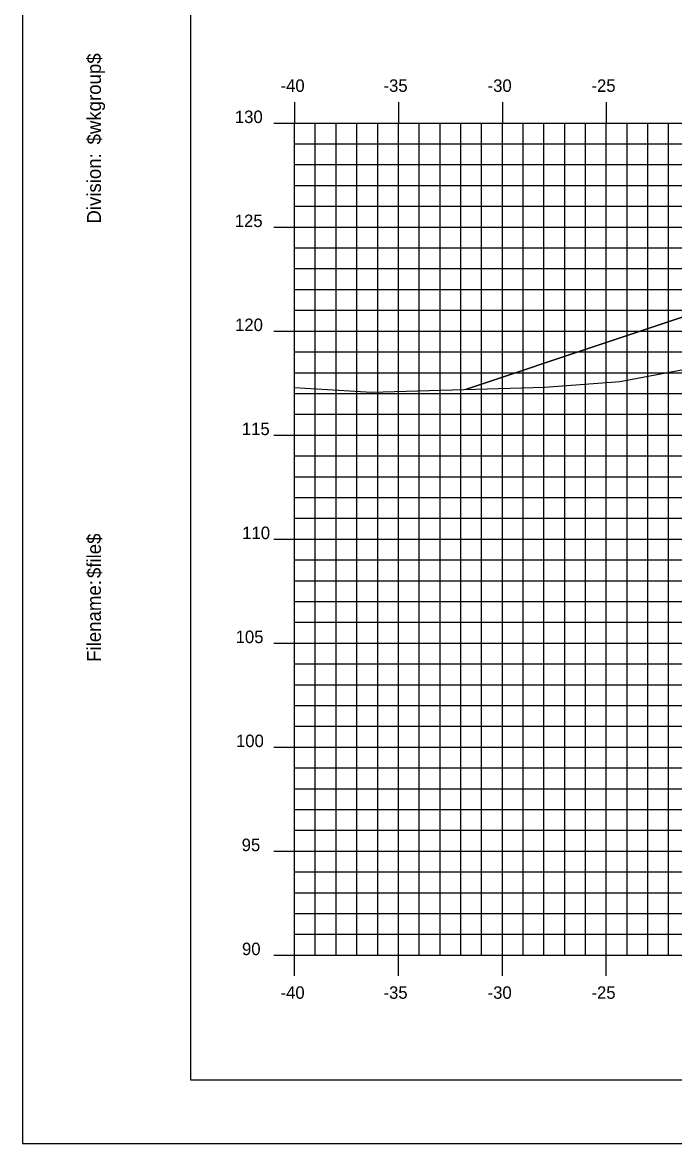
# Model space of a CAD drawing. Extents: x 850598 to 870284, y 366541 to 366651.
# Drawn here: x 862794.4 to 862825.8, y 366541.2 to 366595.1 of the extents above; entities that cross this region are included whole.
import ezdxf

# ---------------------------------------------------------------- set-up
doc = ezdxf.new("R2010")
doc.units = 0
for name, color, linetype in [('BORDER', 7, 'Continuous'), ('D_Roadway_Centerline', 7, 'Continuous'), ('D_Roadway_SlopeLines', 7, 'Continuous'), ('H_V ANNOTATION', 7, 'Continuous'), ('MAJOR', 7, 'Continuous'), ('MINOR', 7, 'Continuous'), ('PLOT BOUNDARY', 7, 'Continuous'), ('S_Roadway_Centerline', 7, 'Continuous')]:
    doc.layers.add(name, color=color, linetype=linetype)

msp = doc.modelspace()

# ---------------------------------------------------------------- linework, layer by layer
at = {"layer": 'BORDER'}
for p, q in [((862802.507, 366649.225), (862802.507, 366544.225)), ((862802.507, 366544.225), (862962.507, 366544.225))]:
    msp.add_line(p, q, dxfattribs=at)
at = {"layer": 'D_Roadway_Centerline'}
msp.add_lwpolyline([(862815.738, 366577.42), (862822.507, 366579.676), (862826.309, 366580.944), (862832.507, 366583.009), (862836.507, 366583.249), (862847.507, 366583.579), (862858.507, 366583.843), (862862.507, 366583.619), (862864.507, 366583.507), (862870.586, 366581.481), (862915.764, 366568.225), (862926.351, 366565.119), (862936.213, 366562.225), (862940.213, 366562.225)], dxfattribs=at)
at = {"layer": 'D_Roadway_SlopeLines'}
for points in [[(862836.507, 366583.249), (862832.507, 366583.009), (862822.507, 366579.676)], [(862822.507, 366579.676), (862815.738, 366577.42)]]:
    msp.add_lwpolyline(points, dxfattribs=at)
at = {"layer": 'MAJOR'}
for p, q in [((862807.507, 366591.227), (862807.507, 366590.225)), ((862807.507, 366591.227), (862807.507, 366590.225)), ((862812.507, 366591.227), (862812.507, 366590.225)), ((862812.507, 366591.227), (862812.507, 366590.225)), ((862817.507, 366591.227), (862817.507, 366590.225)), ((862817.507, 366591.227), (862817.507, 366590.225)), ((862822.507, 366591.227), (862822.507, 366590.225)), ((862822.507, 366591.227), (862822.507, 366590.225)), ((862806.505, 366590.225), (862807.507, 366590.225)), ((862806.505, 366590.225), (862807.507, 366590.225)), ((862807.507, 366590.225), (862947.507, 366590.225)), ((862807.507, 366550.225), (862807.507, 366590.225)), ((862807.507, 366550.225), (862807.507, 366590.225)), ((862807.507, 366590.225), (862947.507, 366590.225)), ((862807.507, 366590.225), (862947.507, 366590.225)), ((862807.507, 366550.225), (862807.507, 366590.225)), ((862807.507, 366550.225), (862807.507, 366590.225)), ((862807.507, 366590.225), (862947.507, 366590.225)), ((862812.507, 366550.225), (862812.507, 366590.225)), ((862812.507, 366550.225), (862812.507, 366590.225)), ((862817.507, 366550.225), (862817.507, 366590.225)), ((862817.507, 366550.225), (862817.507, 366590.225)), ((862822.507, 366550.225), (862822.507, 366590.225)), ((862822.507, 366550.225), (862822.507, 366590.225)), ((862806.505, 366585.225), (862807.507, 366585.225)), ((862806.505, 366585.225), (862807.507, 366585.225)), ((862807.507, 366585.225), (862947.507, 366585.225)), ((862807.507, 366585.225), (862947.507, 366585.225)), ((862806.505, 366580.225), (862807.507, 366580.225)), ((862806.505, 366580.225), (862807.507, 366580.225)), ((862807.507, 366580.225), (862947.507, 366580.225)), ((862807.507, 366580.225), (862947.507, 366580.225)), ((862806.505, 366575.225), (862807.507, 366575.225)), ((862806.505, 366575.225), (862807.507, 366575.225)), ((862807.507, 366575.225), (862947.507, 366575.225)), ((862807.507, 366575.225), (862947.507, 366575.225)), ((862806.505, 366570.225), (862807.507, 366570.225)), ((862806.505, 366570.225), (862807.507, 366570.225)), ((862807.507, 366570.225), (862947.507, 366570.225)), ((862807.507, 366570.225), (862947.507, 366570.225)), ((862806.505, 366565.225), (862807.507, 366565.225)), ((862806.505, 366565.225), (862807.507, 366565.225)), ((862807.507, 366565.225), (862947.507, 366565.225)), ((862807.507, 366565.225), (862947.507, 366565.225)), ((862806.505, 366560.225), (862807.507, 366560.225)), ((862806.505, 366560.225), (862807.507, 366560.225)), ((862807.507, 366560.225), (862947.507, 366560.225)), ((862807.507, 366560.225), (862947.507, 366560.225)), ((862806.505, 366555.225), (862807.507, 366555.225)), ((862806.505, 366555.225), (862807.507, 366555.225)), ((862807.507, 366555.225), (862947.507, 366555.225)), ((862807.507, 366555.225), (862947.507, 366555.225)), ((862806.505, 366550.225), (862807.507, 366550.225)), ((862806.505, 366550.225), (862807.507, 366550.225)), ((862807.507, 366550.225), (862947.507, 366550.225)), ((862807.507, 366550.225), (862947.507, 366550.225)), ((862807.507, 366549.223), (862807.507, 366550.225)), ((862807.507, 366550.225), (862947.507, 366550.225)), ((862807.507, 366550.225), (862947.507, 366550.225)), ((862807.507, 366549.223), (862807.507, 366550.225)), ((862812.507, 366549.223), (862812.507, 366550.225)), ((862812.507, 366549.223), (862812.507, 366550.225)), ((862817.507, 366549.223), (862817.507, 366550.225)), ((862817.507, 366549.223), (862817.507, 366550.225)), ((862822.507, 366549.223), (862822.507, 366550.225)), ((862822.507, 366549.223), (862822.507, 366550.225))]:
    msp.add_line(p, q, dxfattribs=at)
at = {"layer": 'MINOR'}
for p, q in [((862808.507, 366550.225), (862808.507, 366590.225)), ((862808.507, 366550.225), (862808.507, 366590.225)), ((862809.507, 366550.225), (862809.507, 366590.225)), ((862809.507, 366550.225), (862809.507, 366590.225)), ((862810.507, 366550.225), (862810.507, 366590.225)), ((862810.507, 366550.225), (862810.507, 366590.225)), ((862811.507, 366550.225), (862811.507, 366590.225)), ((862811.507, 366550.225), (862811.507, 366590.225)), ((862813.507, 366550.225), (862813.507, 366590.225)), ((862813.507, 366550.225), (862813.507, 366590.225)), ((862814.507, 366550.225), (862814.507, 366590.225)), ((862814.507, 366550.225), (862814.507, 366590.225)), ((862815.507, 366550.225), (862815.507, 366590.225)), ((862815.507, 366550.225), (862815.507, 366590.225)), ((862816.507, 366550.225), (862816.507, 366590.225)), ((862816.507, 366550.225), (862816.507, 366590.225)), ((862818.507, 366550.225), (862818.507, 366590.225)), ((862818.507, 366550.225), (862818.507, 366590.225)), ((862819.507, 366550.225), (862819.507, 366590.225)), ((862819.507, 366550.225), (862819.507, 366590.225)), ((862820.507, 366550.225), (862820.507, 366590.225)), ((862820.507, 366550.225), (862820.507, 366590.225)), ((862821.507, 366550.225), (862821.507, 366590.225)), ((862821.507, 366550.225), (862821.507, 366590.225)), ((862823.507, 366550.225), (862823.507, 366590.225)), ((862823.507, 366550.225), (862823.507, 366590.225)), ((862824.507, 366550.225), (862824.507, 366590.225)), ((862824.507, 366550.225), (862824.507, 366590.225)), ((862825.507, 366550.225), (862825.507, 366590.225)), ((862825.507, 366550.225), (862825.507, 366590.225)), ((862807.507, 366589.225), (862947.507, 366589.225)), ((862807.507, 366589.225), (862808.509, 366589.225)), ((862807.507, 366589.225), (862947.507, 366589.225)), ((862807.507, 366589.225), (862808.509, 366589.225)), ((862807.507, 366588.225), (862947.507, 366588.225)), ((862807.507, 366588.225), (862808.509, 366588.225)), ((862807.507, 366588.225), (862947.507, 366588.225)), ((862807.507, 366588.225), (862808.509, 366588.225)), ((862807.507, 366587.225), (862947.507, 366587.225)), ((862807.507, 366587.225), (862808.509, 366587.225)), ((862807.507, 366587.225), (862947.507, 366587.225)), ((862807.507, 366587.225), (862808.509, 366587.225)), ((862807.507, 366586.225), (862947.507, 366586.225)), ((862807.507, 366586.225), (862808.509, 366586.225)), ((862807.507, 366586.225), (862947.507, 366586.225)), ((862807.507, 366586.225), (862808.509, 366586.225)), ((862807.507, 366584.225), (862947.507, 366584.225)), ((862807.507, 366584.225), (862808.509, 366584.225)), ((862807.507, 366584.225), (862947.507, 366584.225)), ((862807.507, 366584.225), (862808.509, 366584.225)), ((862807.507, 366583.225), (862947.507, 366583.225)), ((862807.507, 366583.225), (862808.509, 366583.225)), ((862807.507, 366583.225), (862947.507, 366583.225)), ((862807.507, 366583.225), (862808.509, 366583.225)), ((862807.507, 366582.225), (862947.507, 366582.225)), ((862807.507, 366582.225), (862808.509, 366582.225)), ((862807.507, 366582.225), (862947.507, 366582.225)), ((862807.507, 366582.225), (862808.509, 366582.225)), ((862807.507, 366581.225), (862947.507, 366581.225)), ((862807.507, 366581.225), (862808.509, 366581.225)), ((862807.507, 366581.225), (862947.507, 366581.225)), ((862807.507, 366581.225), (862808.509, 366581.225)), ((862807.507, 366579.225), (862947.507, 366579.225)), ((862807.507, 366579.225), (862808.509, 366579.225)), ((862807.507, 366579.225), (862947.507, 366579.225)), ((862807.507, 366579.225), (862808.509, 366579.225)), ((862807.507, 366578.225), (862947.507, 366578.225)), ((862807.507, 366578.225), (862808.509, 366578.225)), ((862807.507, 366578.225), (862947.507, 366578.225)), ((862807.507, 366578.225), (862808.509, 366578.225)), ((862807.507, 366577.225), (862947.507, 366577.225)), ((862807.507, 366577.225), (862808.509, 366577.225)), ((862807.507, 366577.225), (862947.507, 366577.225)), ((862807.507, 366577.225), (862808.509, 366577.225)), ((862807.507, 366576.225), (862947.507, 366576.225)), ((862807.507, 366576.225), (862808.509, 366576.225)), ((862807.507, 366576.225), (862947.507, 366576.225)), ((862807.507, 366576.225), (862808.509, 366576.225)), ((862807.507, 366574.225), (862947.507, 366574.225)), ((862807.507, 366574.225), (862808.509, 366574.225)), ((862807.507, 366574.225), (862947.507, 366574.225)), ((862807.507, 366574.225), (862808.509, 366574.225)), ((862807.507, 366573.225), (862947.507, 366573.225)), ((862807.507, 366573.225), (862808.509, 366573.225)), ((862807.507, 366573.225), (862947.507, 366573.225)), ((862807.507, 366573.225), (862808.509, 366573.225)), ((862807.507, 366572.225), (862947.507, 366572.225)), ((862807.507, 366572.225), (862808.509, 366572.225)), ((862807.507, 366572.225), (862947.507, 366572.225)), ((862807.507, 366572.225), (862808.509, 366572.225)), ((862807.507, 366571.225), (862947.507, 366571.225)), ((862807.507, 366571.225), (862808.509, 366571.225)), ((862807.507, 366571.225), (862947.507, 366571.225)), ((862807.507, 366571.225), (862808.509, 366571.225)), ((862807.507, 366569.225), (862947.507, 366569.225)), ((862807.507, 366569.225), (862808.509, 366569.225)), ((862807.507, 366569.225), (862947.507, 366569.225)), ((862807.507, 366569.225), (862808.509, 366569.225)), ((862807.507, 366568.225), (862947.507, 366568.225)), ((862807.507, 366568.225), (862808.509, 366568.225)), ((862807.507, 366568.225), (862947.507, 366568.225)), ((862807.507, 366568.225), (862808.509, 366568.225)), ((862807.507, 366567.225), (862947.507, 366567.225)), ((862807.507, 366567.225), (862808.509, 366567.225)), ((862807.507, 366567.225), (862947.507, 366567.225)), ((862807.507, 366567.225), (862808.509, 366567.225)), ((862807.507, 366566.225), (862947.507, 366566.225)), ((862807.507, 366566.225), (862808.509, 366566.225)), ((862807.507, 366566.225), (862947.507, 366566.225)), ((862807.507, 366566.225), (862808.509, 366566.225)), ((862807.507, 366564.225), (862947.507, 366564.225)), ((862807.507, 366564.225), (862808.509, 366564.225)), ((862807.507, 366564.225), (862947.507, 366564.225)), ((862807.507, 366564.225), (862808.509, 366564.225)), ((862807.507, 366563.225), (862947.507, 366563.225)), ((862807.507, 366563.225), (862808.509, 366563.225)), ((862807.507, 366563.225), (862947.507, 366563.225)), ((862807.507, 366563.225), (862808.509, 366563.225)), ((862807.507, 366562.225), (862947.507, 366562.225)), ((862807.507, 366562.225), (862808.509, 366562.225)), ((862807.507, 366562.225), (862947.507, 366562.225)), ((862807.507, 366562.225), (862808.509, 366562.225)), ((862807.507, 366561.225), (862947.507, 366561.225)), ((862807.507, 366561.225), (862808.509, 366561.225)), ((862807.507, 366561.225), (862947.507, 366561.225)), ((862807.507, 366561.225), (862808.509, 366561.225)), ((862807.507, 366559.225), (862947.507, 366559.225)), ((862807.507, 366559.225), (862808.509, 366559.225)), ((862807.507, 366559.225), (862947.507, 366559.225)), ((862807.507, 366559.225), (862808.509, 366559.225)), ((862807.507, 366558.225), (862947.507, 366558.225)), ((862807.507, 366558.225), (862808.509, 366558.225)), ((862807.507, 366558.225), (862947.507, 366558.225)), ((862807.507, 366558.225), (862808.509, 366558.225)), ((862807.507, 366557.225), (862947.507, 366557.225)), ((862807.507, 366557.225), (862808.509, 366557.225)), ((862807.507, 366557.225), (862947.507, 366557.225)), ((862807.507, 366557.225), (862808.509, 366557.225)), ((862807.507, 366556.225), (862947.507, 366556.225)), ((862807.507, 366556.225), (862808.509, 366556.225)), ((862807.507, 366556.225), (862947.507, 366556.225)), ((862807.507, 366556.225), (862808.509, 366556.225)), ((862807.507, 366554.225), (862947.507, 366554.225)), ((862807.507, 366554.225), (862808.509, 366554.225)), ((862807.507, 366554.225), (862947.507, 366554.225)), ((862807.507, 366554.225), (862808.509, 366554.225)), ((862807.507, 366553.225), (862947.507, 366553.225)), ((862807.507, 366553.225), (862808.509, 366553.225)), ((862807.507, 366553.225), (862947.507, 366553.225)), ((862807.507, 366553.225), (862808.509, 366553.225)), ((862807.507, 366552.225), (862947.507, 366552.225)), ((862807.507, 366552.225), (862808.509, 366552.225)), ((862807.507, 366552.225), (862947.507, 366552.225)), ((862807.507, 366552.225), (862808.509, 366552.225)), ((862807.507, 366551.225), (862947.507, 366551.225)), ((862807.507, 366551.225), (862808.509, 366551.225)), ((862807.507, 366551.225), (862947.507, 366551.225)), ((862807.507, 366551.225), (862808.509, 366551.225))]:
    msp.add_line(p, q, dxfattribs=at)
at = {"layer": 'PLOT BOUNDARY'}
msp.add_lwpolyline([(862794.414, 366541.166), (862964.414, 366541.166), (862964.414, 366651.166), (862794.414, 366651.166)], close=True, dxfattribs=at)
at = {"layer": 'S_Roadway_Centerline'}
msp.add_lwpolyline([(862807.507, 366577.516), (862811.216, 366577.293), (862819.553, 366577.528), (862823.157, 366577.794), (862828.185, 366578.745), (862836.246, 366579.679), (862840.557, 366580.23), (862847.492, 366581.168), (862848.467, 366581.01), (862857.269, 366581.785), (862863.601, 366579.923), (862864.011, 366579.816), (862864.167, 366579.791), (862867.42, 366579.064), (862870.176, 366579.753), (862872.563, 366580.382)], dxfattribs=at)

# ---------------------------------------------------------------- texts
at = {"layer": 'BORDER'}
for s, p in [('$wkgroup$', (862798.192, 366589.195)), ('Division:', (862798.192, 366585.391)), ('$file$', (862798.192, 366568.351)), ('Filename:', (862798.192, 366564.324))]:
    msp.add_text(s, height=0.6696, rotation=90, dxfattribs=at).set_placement(p)
at = {"layer": 'H_V ANNOTATION'}
for s, p in [('-40', (862806.833, 366591.725)), ('-35', (862811.787, 366591.725)), ('-30', (862816.795, 366591.725)), ('-25', (862821.792, 366591.725)), ('130', (862804.637, 366590.225)), ('125', (862804.631, 366585.225)), ('120', (862804.647, 366580.225)), ('115', (862804.974, 366575.225)), ('110', (862804.99, 366570.225)), ('105', (862804.674, 366565.225)), ('100', (862804.69, 366560.225)), ('95', (862804.963, 366555.225)), ('90', (862804.979, 366550.225)), ('-40', (862806.833, 366548.125)), ('-35', (862811.787, 366548.125)), ('-30', (862816.795, 366548.125)), ('-25', (862821.792, 366548.125))]:
    msp.add_text(s, height=0.6, dxfattribs=at).set_placement(p)

doc.saveas('drawing.dxf')
